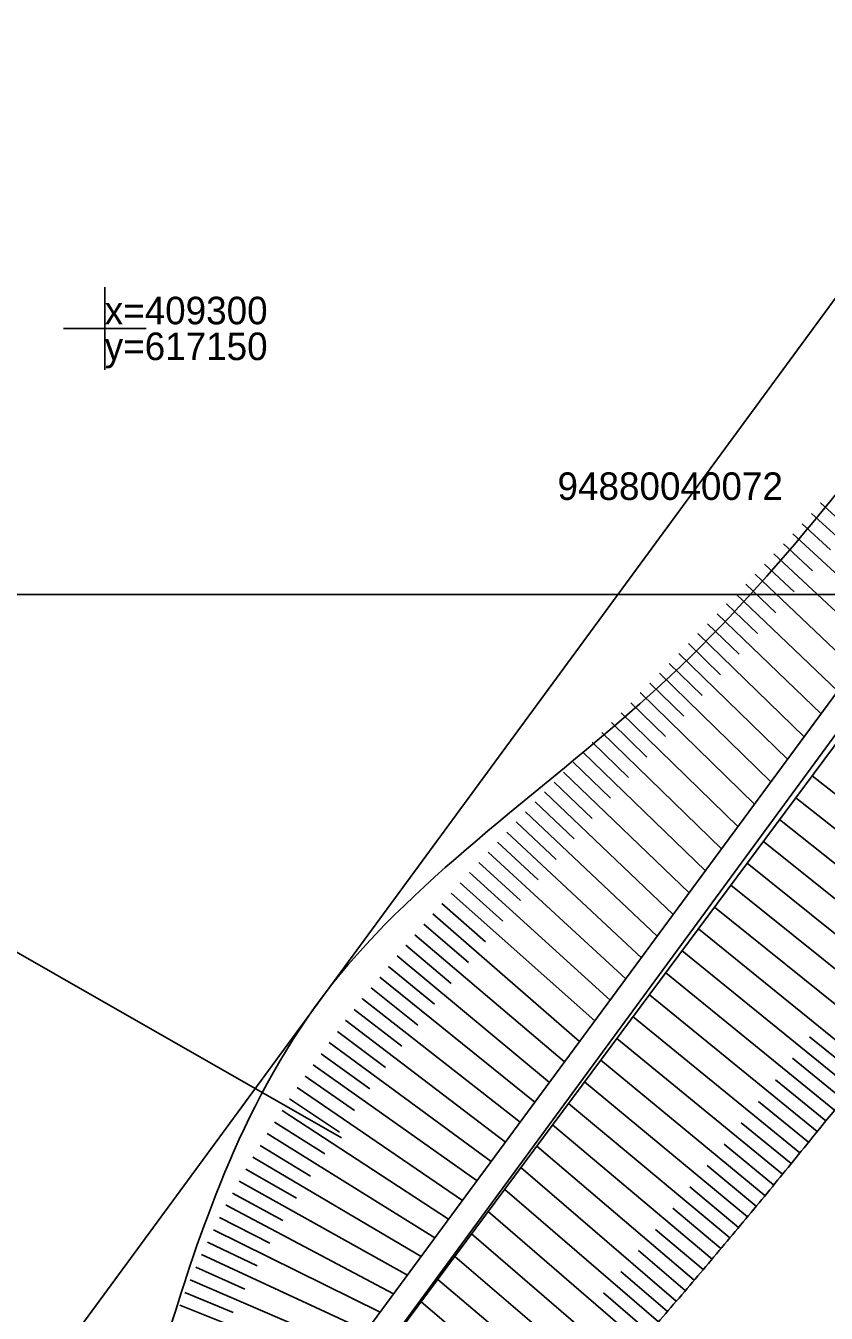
# Model space of a CAD drawing. Extents: x 616607 to 617499, y 408385 to 409695.
# Drawn here: x 617147.13 to 617176.19, y 409264.26 to 409310.99 of the extents above; entities that cross this region are included whole.
import ezdxf

# ---------------------------------------------------------------- set-up
doc = ezdxf.new("R2010")
doc.units = 0
for name, color, linetype in [('DREN_VADP_####_####_#', 7, 'Continuous'), ('GEOD_ELEM_####_####_#', 7, 'Continuous'), ('GEOD_KORD_####_TKST_#', 7, 'Continuous'), ('HIDG_GRAV_####_####_#', 7, 'Continuous'), ('RAMI_PLAN_####_TKST_#', 7, 'Continuous'), ('RAMI_UZMR_####_####_#', 7, 'Continuous'), ('RELJ_NOGA_####_####_#', 7, 'Continuous'), ('ROBZ_UZMR_####_####_#', 7, 'Continuous'), ('ROBZ_UZMR_####_TKST_#', 7, 'Continuous')]:
    doc.layers.add(name, color=color, linetype=linetype)

# ---------------------------------------------------------------- blocks, each defined once
blk = doc.blocks.new('KRUSTS')
at = {"layer": 'GEOD_ELEM_####_####_#'}
for p, q in [((0, 1.5), (0, 0)), ((-1.5, 0), (0, 0)), ((0, 0), (0, -1.5)), ((0, 0), (1.5, 0))]:
    blk.add_line(p, q, dxfattribs=at)

msp = doc.modelspace()

# ---------------------------------------------------------------- linework, layer by layer
at = {"layer": 'DREN_VADP_####_####_#'}
msp.add_lwpolyline([(617158.589, 409270.62), (617137.795, 409282.502)], dxfattribs=at)
at = {"layer": 'HIDG_GRAV_####_####_#'}
for points in [[(617196.049, 409072.553), (617193.886, 409072.979), (617195.921, 409087.874), (617195.921, 409087.874), (617199.518, 409112.516), (617194.569, 409134.842), (617162.019, 409207.474), (617151.93, 409229.107), (617149.428, 409241.28), (617152.359, 409253.938), (617188.564, 409303.055), (617197.968, 409312.659), (617223.456, 409346.169), (617232.567, 409363.51), (617247.671, 409422.509), (617276.576, 409461.456), (617285.007, 409472.526), (617327.765, 409527.3)], [(617198.671, 409072.074), (617200.929, 409072.435), (617202.532, 409075.622), (617201.237, 409087.874), (617202.422, 409112.516), (617197.415, 409136.544), (617162.613, 409207.758), (617153.021, 409229.447), (617150.525, 409241.262), (617153.298, 409253.658), (617189.431, 409302.264), (617198.754, 409312.12), (617224.478, 409345.652), (617234.105, 409363.027), (617250.009, 409421.44), (617285.914, 409471.848), (617328.6, 409526.531)]]:
    msp.add_lwpolyline(points, dxfattribs=at)
at = {"layer": 'RAMI_PLAN_####_TKST_#'}
msp.add_lwpolyline([(617109.674, 409084.461), (617109.674, 409290.339), (617251.246, 409290.339), (617251.246, 409084.461), (617109.674, 409084.461)], dxfattribs=at)
at = {"layer": 'RAMI_UZMR_####_####_#'}
msp.add_lwpolyline([(617101.571, 408748.246), (617213.472, 409074.039), (617215.883, 409140.56), (617165.121, 409241.478), (617252.137, 409353.424), (617269.572, 409425.099), (617332.631, 409510.312), (617439.945, 409622.037), (617425.373, 409635.959), (617242.079, 409440.82), (617216.614, 409355.716), (617136.613, 409246.751), (617191.828, 409115.62), (617145.545, 408952.8)], dxfattribs=at)
at = {"layer": 'RELJ_NOGA_####_####_#'}
for p, q in [((617175.986, 409293.653), (617175.985, 409293.653)), ((617175.986, 409293.653), (617177.003, 409292.735)), ((617175.313, 409292.913), (617175.313, 409292.913)), ((617175.313, 409292.913), (617176.347, 409291.966)), ((617175.65, 409293.282), (617175.649, 409293.283)), ((617175.65, 409293.282), (617179.07, 409290.174)), ((617174.975, 409292.545), (617174.974, 409292.546)), ((617174.975, 409292.545), (617178.451, 409289.335)), ((617174.635, 409292.178), (617174.635, 409292.178)), ((617174.635, 409292.178), (617175.687, 409291.199)), ((617173.952, 409291.448), (617173.952, 409291.448)), ((617173.952, 409291.448), (617175.025, 409290.438)), ((617174.294, 409291.812), (617174.293, 409291.813)), ((617174.294, 409291.812), (617177.838, 409288.503)), ((617173.609, 409291.084), (617173.608, 409291.085)), ((617173.609, 409291.084), (617177.219, 409287.663)), ((617173.265, 409290.721), (617173.264, 409290.722)), ((617173.265, 409290.721), (617174.36, 409289.68)), ((617172.92, 409290.359), (617172.919, 409290.36)), ((617172.92, 409290.359), (617176.611, 409286.838)), ((617172.227, 409289.638), (617172.227, 409289.639)), ((617172.227, 409289.638), (617175.998, 409286.008)), ((617172.574, 409289.998), (617172.574, 409289.999)), ((617172.574, 409289.998), (617173.692, 409288.925)), ((617171.88, 409289.278), (617171.88, 409289.278)), ((617171.88, 409289.278), (617173.025, 409288.173)), ((617171.533, 409288.919), (617171.532, 409288.919)), ((617171.533, 409288.919), (617175.388, 409285.18)), ((617170.836, 409288.201), (617170.835, 409288.202)), ((617170.836, 409288.201), (617174.785, 409284.361)), ((617171.185, 409288.56), (617171.184, 409288.56)), ((617171.185, 409288.56), (617172.354, 409287.422)), ((617170.487, 409287.843), (617170.487, 409287.843)), ((617170.487, 409287.843), (617171.685, 409286.675)), ((617170.138, 409287.485), (617170.137, 409287.486)), ((617170.138, 409287.485), (617174.182, 409283.543)), ((617169.44, 409286.769), (617169.439, 409286.77)), ((617169.44, 409286.769), (617173.581, 409282.728)), ((617169.789, 409287.127), (617169.789, 409287.127)), ((617169.789, 409287.127), (617171.017, 409285.929)), ((617169.091, 409286.411), (617169.091, 409286.411)), ((617169.091, 409286.411), (617170.349, 409285.185)), ((617168.742, 409286.053), (617168.741, 409286.054)), ((617168.742, 409286.053), (617172.984, 409281.918)), ((617168.393, 409285.695), (617168.393, 409285.695)), ((617168.393, 409285.695), (617169.68, 409284.44)), ((617167.696, 409284.978), (617167.696, 409284.978)), ((617167.696, 409284.978), (617169.015, 409283.698)), ((617168.044, 409285.337), (617168.043, 409285.337)), ((617168.044, 409285.337), (617172.389, 409281.111)), ((617167.348, 409284.619), (617167.347, 409284.619)), ((617167.348, 409284.619), (617171.801, 409280.313)), ((617167.001, 409284.259), (617167, 409284.259)), ((617167.001, 409284.259), (617168.353, 409282.956)), ((617166.308, 409283.538), (617166.308, 409283.538)), ((617166.308, 409283.538), (617167.692, 409282.213)), ((617166.654, 409283.899), (617166.653, 409283.9)), ((617166.654, 409283.899), (617171.216, 409279.52)), ((617182.131, 409278.642), (617175.679, 409283.765)), ((617165.962, 409283.176), (617165.962, 409283.177)), ((617165.962, 409283.176), (617170.634, 409278.73)), ((617165.618, 409282.814), (617165.618, 409282.814)), ((617165.618, 409282.814), (617167.035, 409281.47)), ((617181.509, 409277.859), (617175.087, 409282.969)), ((617164.932, 409282.087), (617164.932, 409282.087)), ((617164.932, 409282.087), (617166.383, 409280.727)), ((617165.274, 409282.451), (617165.274, 409282.451)), ((617165.274, 409282.451), (617170.05, 409277.938)), ((617180.885, 409277.077), (617174.497, 409282.174)), ((617164.59, 409281.721), (617164.59, 409281.722)), ((617164.59, 409281.721), (617169.478, 409277.161)), ((617164.25, 409281.355), (617164.25, 409281.355)), ((617164.25, 409281.355), (617165.735, 409279.984)), ((617180.261, 409276.296), (617173.905, 409281.379)), ((617163.911, 409280.987), (617163.911, 409280.988)), ((617163.911, 409280.987), (617168.912, 409276.394)), ((617163.237, 409280.248), (617163.237, 409280.249)), ((617163.237, 409280.248), (617168.341, 409275.619)), ((617163.574, 409280.618), (617163.573, 409280.619)), ((617163.574, 409280.618), (617165.089, 409279.235)), ((617179.635, 409275.516), (617173.317, 409280.588)), ((617162.903, 409279.877), (617162.903, 409279.877)), ((617162.903, 409279.877), (617164.453, 409278.49)), ((617179.009, 409274.736), (617172.729, 409279.797)), ((617162.57, 409279.504), (617162.569, 409279.504)), ((617162.57, 409279.504), (617167.785, 409274.865)), ((617162.239, 409279.129), (617162.239, 409279.129)), ((617162.239, 409279.129), (617163.821, 409277.739)), ((617178.381, 409273.958), (617172.137, 409279.001)), ((617161.583, 409278.375), (617161.582, 409278.375)), ((617161.583, 409278.375), (617163.197, 409276.988)), ((617161.91, 409278.753), (617161.909, 409278.753)), ((617161.91, 409278.753), (617167.233, 409274.116)), ((617161.257, 409277.995), (617161.257, 409277.995)), ((617161.257, 409277.995), (617166.688, 409273.377)), ((617177.753, 409273.18), (617171.546, 409278.205)), ((617160.934, 409277.613), (617160.934, 409277.613)), ((617160.934, 409277.613), (617162.578, 409276.23)), ((617177.123, 409272.403), (617170.954, 409277.409)), ((617160.614, 409277.229), (617160.613, 409277.23)), ((617160.614, 409277.229), (617166.139, 409272.632)), ((617160.296, 409276.844), (617160.295, 409276.844)), ((617160.296, 409276.844), (617161.967, 409275.47)), ((617176.493, 409271.627), (617170.363, 409276.614)), ((617159.667, 409276.066), (617159.667, 409276.066)), ((617159.667, 409276.066), (617161.369, 409274.711)), ((617159.98, 409276.456), (617159.979, 409276.457)), ((617159.98, 409276.456), (617165.61, 409271.915)), ((617159.357, 409275.674), (617159.356, 409275.675)), ((617159.357, 409275.674), (617165.075, 409271.189)), ((617175.861, 409270.851), (617169.769, 409275.814)), ((617159.049, 409275.28), (617159.049, 409275.28)), ((617159.049, 409275.28), (617160.778, 409273.945)), ((617158.745, 409274.883), (617158.744, 409274.884)), ((617158.745, 409274.883), (617164.547, 409270.472)), ((617175.229, 409270.076), (617169.176, 409275.017)), ((617158.444, 409274.484), (617158.444, 409274.484)), ((617158.444, 409274.484), (617160.196, 409273.174)), ((617174.596, 409269.302), (617168.589, 409274.227)), ((617177.438, 409272.792), (617175.581, 409274.295)), ((617157.852, 409273.678), (617157.851, 409273.678)), ((617157.852, 409273.678), (617159.626, 409272.399)), ((617158.146, 409274.082), (617158.145, 409274.083)), ((617158.146, 409274.082), (617164.026, 409269.765)), ((617157.561, 409273.271), (617157.56, 409273.272)), ((617157.561, 409273.271), (617163.512, 409269.068)), ((617173.962, 409268.53), (617168.002, 409273.438)), ((617176.808, 409272.015), (617174.963, 409273.514)), ((617157.273, 409272.862), (617157.273, 409272.862)), ((617157.273, 409272.862), (617159.069, 409271.621)), ((617176.177, 409271.239), (617174.343, 409272.731)), ((617156.99, 409272.45), (617156.989, 409272.451)), ((617156.99, 409272.45), (617162.983, 409268.351)), ((617173.325, 409267.759), (617167.418, 409272.651)), ((617156.711, 409272.035), (617156.711, 409272.036)), ((617156.711, 409272.035), (617158.517, 409270.828)), ((617172.685, 409266.99), (617166.836, 409271.869)), ((617175.546, 409270.464), (617173.723, 409271.948)), ((617156.436, 409271.618), (617156.435, 409271.618)), ((617156.436, 409271.618), (617162.483, 409267.672)), ((617156.165, 409271.198), (617156.165, 409271.198)), ((617156.165, 409271.198), (617157.984, 409270.037)), ((617172.042, 409266.224), (617166.257, 409271.09)), ((617174.913, 409269.689), (617173.104, 409271.169)), ((617176.177, 409271.239), (617176.177, 409271.239)), ((617155.898, 409270.775), (617155.898, 409270.775)), ((617155.898, 409270.775), (617161.983, 409266.994)), ((617174.279, 409268.916), (617172.484, 409270.391)), ((617175.546, 409270.464), (617175.546, 409270.464)), ((617175.861, 409270.851), (617175.862, 409270.851)), ((617155.637, 409270.349), (617155.636, 409270.349)), ((617155.637, 409270.349), (617157.463, 409269.237)), ((617171.396, 409265.461), (617165.689, 409270.327)), ((617175.229, 409270.076), (617175.23, 409270.076)), ((617155.127, 409269.488), (617155.127, 409269.488)), ((617155.127, 409269.488), (617156.957, 409268.432)), ((617155.38, 409269.92), (617155.379, 409269.92)), ((617155.38, 409269.92), (617161.483, 409266.315)), ((617170.746, 409264.701), (617165.106, 409269.542)), ((617173.643, 409268.144), (617171.863, 409269.614)), ((617174.913, 409269.689), (617174.913, 409269.689)), ((617154.88, 409269.053), (617154.879, 409269.054)), ((617154.88, 409269.053), (617160.987, 409265.643)), ((617174.596, 409269.302), (617174.597, 409269.302)), ((617154.638, 409268.616), (617154.638, 409268.616)), ((617154.638, 409268.616), (617156.467, 409267.621)), ((617170.094, 409263.943), (617164.518, 409268.751)), ((617173.005, 409267.374), (617171.242, 409268.84)), ((617173.962, 409268.53), (617173.962, 409268.529)), ((617174.279, 409268.916), (617174.279, 409268.916)), ((617154.402, 409268.175), (617154.401, 409268.176)), ((617154.402, 409268.175), (617160.481, 409264.957)), ((617172.364, 409266.607), (617170.619, 409268.068)), ((617173.643, 409268.144), (617173.644, 409268.144)), ((617154.171, 409267.732), (617154.171, 409267.732)), ((617154.171, 409267.732), (617155.988, 409266.797)), ((617169.441, 409263.186), (617163.92, 409267.946)), ((617173.325, 409267.759), (617173.325, 409267.758)), ((617153.946, 409267.285), (617153.945, 409267.286)), ((617153.946, 409267.285), (617159.994, 409264.296)), ((617168.788, 409262.428), (617163.316, 409267.134)), ((617171.72, 409265.842), (617169.995, 409267.301)), ((617173.005, 409267.374), (617173.005, 409267.374)), ((617153.726, 409266.836), (617153.726, 409266.836)), ((617153.726, 409266.836), (617155.531, 409265.972)), ((617172.685, 409266.99), (617172.686, 409266.989)), ((617153.513, 409266.384), (617153.512, 409266.384)), ((617153.513, 409266.384), (617159.493, 409263.616)), ((617168.137, 409261.669), (617162.707, 409266.315)), ((617171.071, 409265.081), (617169.369, 409266.537)), ((617172.042, 409266.224), (617172.043, 409266.223)), ((617172.364, 409266.607), (617172.364, 409266.606)), ((617153.305, 409265.929), (617153.305, 409265.929)), ((617153.305, 409265.929), (617155.086, 409265.133)), ((617170.42, 409264.322), (617168.738, 409265.77)), ((617171.72, 409265.842), (617171.72, 409265.842)), ((617153.104, 409265.471), (617153.103, 409265.472)), ((617153.104, 409265.471), (617158.992, 409262.936)), ((617167.488, 409260.908), (617162.092, 409265.487)), ((617171.396, 409265.461), (617171.397, 409265.46)), ((617152.909, 409265.011), (617152.909, 409265.011)), ((617152.909, 409265.011), (617154.659, 409264.287)), ((617169.767, 409263.564), (617168.103, 409265)), ((617171.071, 409265.081), (617171.071, 409265.081)), ((617152.721, 409264.548), (617152.72, 409264.548)), ((617152.721, 409264.548), (617158.491, 409262.257)), ((617166.842, 409260.145), (617161.482, 409264.666)), ((617170.42, 409264.322), (617170.42, 409264.322)), ((617170.746, 409264.701), (617170.747, 409264.7))]:
    msp.add_line(p, q, dxfattribs=at)
for points in [[(617148.095, 409250.281), (617149.367, 409254.282), (617150.639, 409258.284), (617151.912, 409262.285), (617156.597, 409277.022), (617171.021, 409286.603), (617180.379, 409298.915), (617194.802, 409317.89), (617212.921, 409334.355), (617223.034, 409356.295), (617225.913, 409362.541), (617226.817, 409369.327), (617228.782, 409375.821), (617233.86, 409392.605), (617237.843, 409409.628), (617244.376, 409426.063), (617252.258, 409445.895), (617268.673, 409460.708), (617281.86, 409477.296), (617294.583, 409493.301), (617307.725, 409508.821), (617320.496, 409524.825), (617320.543, 409524.885), (617320.584, 409524.948), (617320.623, 409525.013), (617320.843, 409525.374), (617320.906, 409525.909), (617320.728, 409526.275), (617320.636, 409526.463), (617320.388, 409526.567), (617320.294, 409526.764), (617319.61, 409528.184), (617318.926, 409529.604), (617318.242, 409531.024)], [(617336.806, 409523.735), (617334.087, 409521.174), (617331.368, 409518.613), (617328.65, 409516.053), (617321.193, 409509.03), (617314.57, 409501.094), (617308.568, 409492.793), (617305.546, 409488.614), (617302.537, 409484.426), (617299.516, 409480.247), (617296.49, 409476.063), (617293.469, 409471.875), (617290.436, 409467.695), (617287.772, 409464.025), (617284.965, 409460.461), (617282.252, 409456.826), (617279.55, 409453.205), (617276.887, 409449.558), (617274.256, 409445.882), (617271.624, 409442.206), (617269.17, 409438.414), (617266.782, 409434.573), (617265.581, 409432.642), (617264.455, 409430.674), (617263.346, 409428.69), (617262.228, 409426.69), (617261.169, 409424.668), (617260.166, 409422.606), (617258.56, 409419.302), (617257.132, 409415.931), (617255.903, 409412.47), (617254.682, 409409.035), (617253.531, 409405.585), (617252.579, 409402.073), (617251.627, 409398.563), (617250.683, 409395.052), (617249.746, 409391.538), (617248.81, 409388.023), (617247.876, 409384.508), (617246.956, 409380.989), (617246.456, 409379.078), (617246.028, 409377.149), (617245.649, 409375.21), (617245.269, 409373.268), (617244.984, 409371.31), (617244.622, 409369.366), (617244.259, 409367.42), (617243.878, 409365.48), (617243.456, 409363.545), (617243.245, 409362.576), (617242.967, 409361.625), (617242.691, 409360.672), (617242.413, 409359.713), (617242.093, 409358.772), (617241.734, 409357.838), (617241.092, 409356.173), (617240.315, 409354.578), (617239.389, 409353.048), (617238.465, 409351.519), (617237.498, 409350.034), (617236.402, 409348.636), (617235.3, 409347.23), (617234.195, 409345.828), (617233.083, 409344.431), (617231.973, 409343.038), (617230.863, 409341.647), (617229.743, 409340.262), (617227.764, 409337.815), (617225.693, 409335.438), (617223.461, 409333.217), (617221.215, 409330.983), (617218.873, 409328.856), (617216.607, 409326.646), (617214.346, 409324.442), (617212.093, 409322.231), (617209.875, 409319.98), (617208.771, 409318.86), (617207.791, 409317.635), (617206.772, 409316.432), (617205.753, 409315.229), (617204.825, 409314.017), (617203.96, 409312.646), (617203.768, 409312.342), (617203.633, 409312.004), (617203.62, 409311.655), (617203.607, 409311.284), (617203.603, 409310.913), (617203.599, 409310.542), (617203.595, 409310.167), (617203.603, 409309.793), (617203.596, 409309.419), (617203.588, 409309.066), (617203.48, 409308.714), (617203.309, 409308.4), (617202.615, 409307.13), (617201.9, 409305.914), (617201.16, 409304.689), (617200.419, 409303.462), (617199.689, 409302.232), (617198.921, 409301.021), (617197.385, 409298.6), (617195.744, 409296.251), (617194.012, 409293.966), (617188.331, 409286.47), (617182.548, 409279.072), (617176.617, 409271.78), (617175.091, 409269.904), (617173.565, 409268.03), (617172.006, 409266.181), (617170.46, 409264.348), (617168.875, 409262.548), (617167.326, 409260.717), (617165.749, 409258.854), (617164.19, 409256.978), (617162.652, 409255.082), (617161.86, 409254.106), (617161.109, 409253.1), (617160.341, 409252.105), (617159.552, 409251.081), (617158.796, 409250.055), (617158.061, 409248.97), (617157.091, 409247.54), (617156.549, 409245.874), (617156.301, 409244.175), (617156.178, 409243.327), (617156.153, 409242.478), (617156.175, 409241.631), (617156.198, 409240.798), (617156.24, 409239.966), (617156.347, 409239.134), (617156.709, 409236.311), (617157.141, 409233.481), (617158.294, 409230.866), (617161.329, 409223.986), (617164.552, 409217.339), (617167.894, 409210.677), (617170.758, 409204.966), (617173.578, 409199.236), (617176.506, 409193.56), (617179.423, 409187.907), (617182.384, 409182.277), (617185.301, 409176.624), (617188.243, 409170.922), (617191.171, 409165.213), (617194.071, 409159.489), (617195.541, 409156.585), (617196.952, 409153.652), (617198.382, 409150.727), (617199.832, 409147.761), (617201.227, 409144.774), (617202.61, 409141.772), (617203.681, 409139.449), (617204.533, 409137.047), (617205.282, 409134.589), (617206.022, 409132.164), (617206.554, 409129.71), (617206.943, 409127.212), (617207.329, 409124.726), (617207.611, 409122.242), (617207.809, 409119.738), (617208.005, 409117.248), (617208.126, 409114.753), (617208.097, 409112.263), (617208.074, 409110.266), (617207.983, 409108.256), (617207.635, 409106.282), (617207.283, 409104.281), (617206.913, 409102.294), (617206.558, 409100.3), (617206.203, 409098.306), (617205.85, 409096.331), (617205.506, 409094.315), (617205.165, 409092.324), (617205.06, 409090.322), (617205.116, 409088.325), (617205.171, 409086.355), (617205.316, 409084.384), (617205.484, 409082.414), (617205.653, 409080.435), (617205.914, 409078.469), (617206.09, 409076.495), (617206.126, 409076.085), (617206.005, 409075.66), (617206.103, 409075.26)]]:
    msp.add_open_spline(points, degree=3, dxfattribs=at)
at = {"layer": 'ROBZ_UZMR_####_####_#'}
for points in [[(617232.583, 409073.745), (617196.025, 409075.262), (617200.886, 409119.423), (617196.507, 409136.07), (617150.138, 409230.13), (617148.652, 409247.272), (617201.229, 409318.934), (617233.453, 409357.938), (617244.928, 409391.934), (617250.98, 409414.497), (617255.789, 409432.426), (617326.39, 409521.291), (617332.188, 409529.592), (617332.358, 409529.835), (617335.391, 409534.333), (617341.051, 409533.641), (617349.913, 409536.856), (617370.73, 409556.7), (617378.749, 409547.935), (617381.343, 409545.1)], [(617175.508, 409335.542), (617196.893, 409321.733), (617201.229, 409318.934), (617148.652, 409247.272), (617118.895, 409264.376)]]:
    msp.add_lwpolyline(points, dxfattribs=at)

# ---------------------------------------------------------------- block references
at = {"layer": 'GEOD_ELEM_####_####_#'}
msp.add_blockref('KRUSTS', (617150, 409300), dxfattribs=at)

# ---------------------------------------------------------------- texts
at = {"layer": 'GEOD_KORD_####_TKST_#'}
for s, p in [('x=409300', (617150, 409300.15)), ('y=617150', (617150, 409298.85))]:
    msp.add_text(s, height=1, dxfattribs=at).set_placement(p)
at = {"layer": 'ROBZ_UZMR_####_TKST_#'}
msp.add_text('94880040072', height=1, dxfattribs=at).set_placement((617166.434, 409293.775))

doc.saveas('drawing.dxf')
